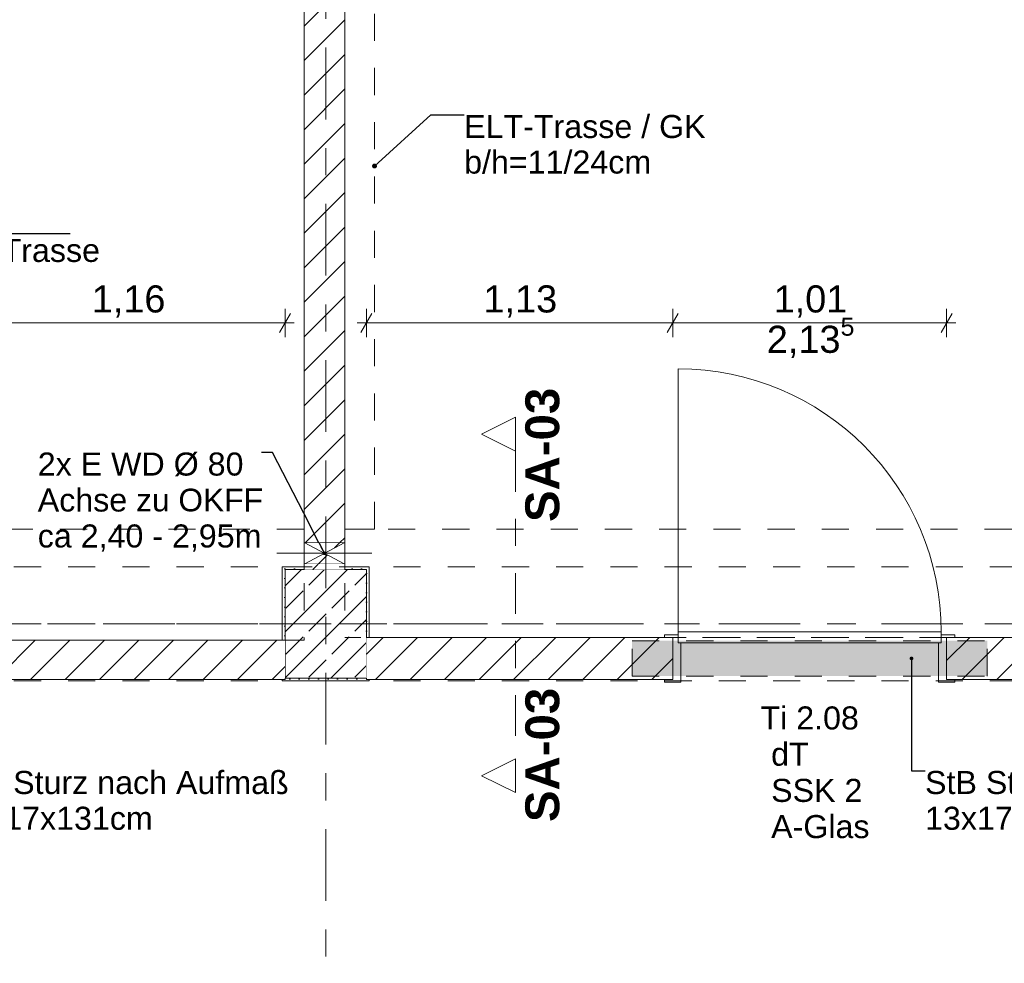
# Model space of a CAD drawing. Header units: metres. Extents: x -4 to 100, y -11 to 17.
# Tile 363 of 656: x 24.6 to 28.23, y 7.05 to 10.53. Entities that reach past the tile are written whole.
import ezdxf

# ---------------------------------------------------------------- set-up
doc = ezdxf.new("R2010")
doc.units = ezdxf.units.M
doc.header["$MEASUREMENT"] = 0
for name, pattern in [('Achse', [0.2, 0.1, -0.05, 0, -0.05]), ('Punktlinie eng', [0.0375, 0.0125, -0.025]), ('Schnittlinie', [0.3, 0.15, -0.075, 0, -0.075]), ('Strichlinie doppelt', [0.546806, 0.264583, -0.105833, 0.070556, -0.105833]), ('Strichlinie eng', [0.115, 0.075, -0.04]), ('Untersicht', [0.1, 0.075, -0.025]), ('Wipeout_Contour', [1, 0, -1])]:
    doc.linetypes.add(name, pattern=pattern)
for name, color, linetype in [('152 - Bemaßung_ Beschriftung.Ausbau', 7, 'Continuous'), ('203 - Marker.Schnitt - Ausbaudetail SA', 7, 'Continuous'), ('208 - Marker.Detail', 7, 'Continuous'), ('451 - Universal.Achsen Raster', 7, 'Continuous'), ('605 - Struktur.Wand Innen', 7, 'Continuous'), ('607 - Struktur.Stütze', 7, 'Continuous'), ('608 - Struktur.Träger', 7, 'Continuous'), ('650 - Abdeckung.Fußboden Aufbau', 7, 'Continuous'), ('Abbruch_605 - Struktur.Wand Innen', 7, 'Continuous'), ('Neubau_152 - Bemaßung_ Beschriftung.Ausbau', 7, 'Continuous'), ('Neubau_605 - Struktur.Wand Innen', 7, 'Continuous'), ('Neubau_615 - Struktur.Sturz', 7, 'Continuous'), ('Neubau_653 - Abdeckung.TB Verkofferung', 7, 'Continuous')]:
    doc.layers.add(name, color=color, linetype=linetype)
doc.styles.add('ERSTELLTER_STIL_1', font='txt')
doc.styles.add('ERSTELLTER_STIL_2', font='txt')
doc.linetypes.add('Abbruch 1', pattern='A,0,[1,2022.0244.A_L5A-PL02.03_iC_Grundriss 1.OG1.Shx,S=0.001984,R=0,X=0,Y=0],-0.25,0', length=0.25)
doc.dimstyles.new('ERSTELLTER_STIL__5', dxfattribs={"dimtxt": 0.1, "dimasz": 0.0532, "dimexe": 0.18, "dimexo": 0.0625, "dimgap": 0, "dimtad": 1, "dimtih": 1, "dimtoh": 1, "dimzin": 0, "dimdsep": 46, "dimtxsty": 'ERSTELLTER_STIL_2', "dimblk": 'ARROWHEAD_2', "dimblk1": 'ARROWHEAD_2', "dimblk2": 'ARROWHEAD_2', "dimcen": 0.09, "dimse1": 1, "dimse2": 1, "dimclrd": 7, "dimclre": 7, "dimclrt": 7, "dimazin": 0, "dimtfac": 1, "dimtdec": 4, "dimtmove": 0, "dimatfit": 3, "dimfxl": 1, "dimtolj": 1, "dimtzin": 0, "dimarcsym": 0})
doc.dimstyles.new('ERSTELLTER_STIL__8', dxfattribs={"dimtxt": 0.18, "dimasz": 0.03648, "dimexe": 0.18, "dimexo": 0.0625, "dimgap": 0, "dimtad": 0, "dimtih": 1, "dimtoh": 1, "dimdec": 4, "dimzin": 0, "dimdsep": 46, "dimcen": 0.09, "dimadec": 0, "dimazin": 0, "dimtfac": 1, "dimtdec": 4, "dimtmove": 0, "dimatfit": 3, "dimldrblk": 'ARROWHEAD_11', "dimfxl": 1, "dimtolj": 1, "dimtzin": 0, "dimarcsym": 0})
doc.dimstyles.new('ERSTELLTER_STIL__9', dxfattribs={"dimtxt": 0.18, "dimasz": 0.02736, "dimexe": 0.18, "dimexo": 0.0625, "dimgap": 0, "dimtad": 0, "dimtih": 1, "dimtoh": 1, "dimdec": 4, "dimzin": 0, "dimdsep": 46, "dimcen": 0.09, "dimadec": 0, "dimazin": 0, "dimtfac": 1, "dimtdec": 4, "dimtmove": 0, "dimatfit": 3, "dimldrblk": 'ARROWHEAD_11', "dimfxl": 1, "dimtolj": 1, "dimtzin": 0, "dimarcsym": 0})
pattern_1 = [(45, (0, 0), (-0.01767767, 0.01767767), [0, -0.025])]
pattern_2 = [(45, (0, 0), (-0.0636396, 0.0636396), [])]

# ---------------------------------------------------------------- blocks, each defined once
blk = doc.blocks.new('ARROWHEAD_11')
at = {"color": 0, "linetype": 'Continuous', "lineweight": 0}
blk.add_line((0, 0), (-1, 0), dxfattribs=at)
at = {"color": 0, "linetype": 'Continuous', "lineweight": 0, "const_width": 0.25, "flags": 128}
blk.add_lwpolyline([(-0.125, 0, 1), (0.125, 0, 1)], format="xyb", close=True, dxfattribs=at)
blk = doc.blocks.new('*D602')
at = {"layer": '152 - Bemaßung_ Beschriftung.Ausbau', "color": 7, "linetype": 'Continuous', "lineweight": 5}
for p, q in [((24.4402, 9.4443), (24.3998, 9.3743)), ((24.42, 9.3568), (24.42, 9.4618)), ((25.5598, 9.3743), (25.6002, 9.4443)), ((25.58, 9.3568), (25.58, 9.4618)), ((24.42, 9.4093), (25.58, 9.4093)), ((25.58, 9.4093), (25.6142, 9.4093))]:
    blk.add_line(p, q, dxfattribs=at)
at = {"layer": '152 - Bemaßung_ Beschriftung.Ausbau', "color": 7, "lineweight": 5, "insert": (24.867, 9.4293), "char_height": 0.1, "attachment_point": 7, "style": 'ERSTELLTER_STIL_2'}
blk.add_mtext('\\A1;{\\pql;\\fArial|b0|i0|c0|p38;1,16}', dxfattribs=at)
blk = doc.blocks.new('ARROWHEAD_2')
at = {"color": 0, "linetype": 'Continuous', "lineweight": 0}
for p, q in [((0, 0), (-1, 0)), ((-0.378, -0.655), (0.378, 0.655))]:
    blk.add_line(p, q, dxfattribs=at)
blk = doc.blocks.new('*D603')
at = {"layer": '152 - Bemaßung_ Beschriftung.Ausbau', "color": 7, "linetype": 'Continuous', "lineweight": 5}
for p, q in [((25.9002, 9.4443), (25.8598, 9.3743)), ((25.88, 9.3568), (25.88, 9.4618)), ((27.0302, 9.4443), (26.9898, 9.3743)), ((27.01, 9.3568), (27.01, 9.4618)), ((25.8458, 9.4093), (25.88, 9.4093)), ((25.88, 9.4093), (27.01, 9.4093))]:
    blk.add_line(p, q, dxfattribs=at)
at = {"layer": '152 - Bemaßung_ Beschriftung.Ausbau', "color": 7, "lineweight": 5, "insert": (26.312, 9.4293), "char_height": 0.1, "attachment_point": 7, "style": 'ERSTELLTER_STIL_2'}
blk.add_mtext('\\A1;{\\pql;\\fArial|b0|i0|c0|p38;1,13}', dxfattribs=at)
blk = doc.blocks.new('*D604')
at = {"layer": '152 - Bemaßung_ Beschriftung.Ausbau', "color": 7, "linetype": 'Continuous', "lineweight": 5}
for p, q in [((27.0302, 9.4443), (26.9898, 9.3743)), ((27.01, 9.3568), (27.01, 9.4618)), ((27.9998, 9.3743), (28.0402, 9.4443)), ((28.02, 9.3568), (28.02, 9.4618)), ((27.01, 9.4093), (28.02, 9.4093)), ((28.02, 9.4093), (28.0542, 9.4093))]:
    blk.add_line(p, q, dxfattribs=at)
at = {"layer": '152 - Bemaßung_ Beschriftung.Ausbau', "color": 7, "lineweight": 5, "char_height": 0.1, "attachment_point": 7, "style": 'ERSTELLTER_STIL_2'}
for s, insert in [('\\A1;{\\pql;\\fArial|b0|i0|c0|p38;2,13\\fArial|b0|i0|c0|p38;\\A1{\\H.66x;\\S5^  ;}}', (27.3569, 9.2699)), ('\\A1;{\\pql;\\fArial|b0|i0|c0|p38;1,01}', (27.382, 9.4293))]:
    blk.add_mtext(s, dxfattribs=dict(at, insert=insert))

msp = doc.modelspace()

# ---------------------------------------------------------------- hatches: boundary and pattern name
at = {"layer": '607 - Struktur.Stütze', "linetype": 'Continuous', "lineweight": 0, "true_color": 0x000000}
h = msp.add_hatch(dxfattribs=at)
h.set_pattern_fill('Gips_0001', color=18, style=0, pattern_type=2)
h.set_pattern_definition(pattern_1)
h.paths.add_polyline_path([(25.57, 8.51), (25.57, 8.24), (25.58, 8.24), (25.58, 8.5), (25.65, 8.5), (25.65, 8.51)])
h = msp.add_hatch(dxfattribs=at)
h.set_pattern_fill('Beton__Stahlbeton_0001', color=18, style=0, pattern_type=2)
h.set_pattern_definition([(45, (0, 0), (-0.0848528, 0.0848528), []), (45, (-0.04243, 0.04243), (-0.0848528, 0.0848528), [0.09, -0.03])])
h.paths.add_polyline_path([(25.58, 8.1), (25.88, 8.1), (25.88, 8.5), (25.58, 8.5)])
h = msp.add_hatch(dxfattribs=at)
h.set_pattern_fill('Gips_0001', color=18, style=0, pattern_type=2)
h.set_pattern_definition(pattern_1)
h.paths.add_polyline_path([(25.89, 8.51), (25.8, 8.51), (25.8, 8.5), (25.88, 8.5), (25.88, 8.25), (25.89, 8.25)])
h = msp.add_hatch(dxfattribs=at)
h.set_pattern_fill('Gips_0001', color=18, style=0, pattern_type=2)
h.set_pattern_definition(pattern_1)
h.paths.add_polyline_path([(25.58, 8.095), (25.57, 8.095), (25.57, 8.09), (25.89, 8.09), (25.89, 8.095), (25.88, 8.095), (25.88, 8.1), (25.58, 8.1)])
at = {"layer": 'Abbruch_605 - Struktur.Wand Innen', "linetype": 'Continuous', "lineweight": 0, "true_color": 0x000000}
h = msp.add_hatch(dxfattribs=at)
h.set_pattern_fill('MW_Ziegel_0001', color=18, style=0, pattern_type=2)
h.set_pattern_definition(pattern_2)
h.paths.add_polyline_path([(25.8, 8.6), (25.65, 8.6), (25.725, 8.56)])
h = msp.add_hatch(dxfattribs=at)
h.set_pattern_fill('MW_Ziegel_0001', color=18, style=0, pattern_type=2)
h.set_pattern_definition(pattern_2)
h.paths.add_polyline_path([(25.65, 8.52), (25.8, 8.52), (25.725, 8.56)])

# ---------------------------------------------------------------- linework, layer by layer
at = {"layer": '208 - Marker.Detail', "color": 30, "linetype": 'Continuous', "lineweight": 25, "true_color": 0xff6e00}
msp.add_line((22.7873, 9.7388), (24.7873, 9.7388), dxfattribs=at)
at = {"layer": '451 - Universal.Achsen Raster', "color": 160, "linetype": 'Strichlinie doppelt', "lineweight": 9, "true_color": 0x3232ff}
msp.add_line((64.935, 8.3), (-3.175, 8.3), dxfattribs=at)
at = {"layer": '605 - Struktur.Wand Innen', "color": 1, "linetype": 'Continuous', "lineweight": 13}
for p, q in [((27.03, 8.27), (27.03, 9.24)), ((27.03, 8.23), (27.03, 8.27)), ((27.03, 8.27), (28, 8.27)), ((27.03, 8.23), (27.03, 8.26)), ((28, 8.27), (28, 8.23)), ((28, 8.23), (28, 8.26)), ((27.04, 8.23), (27.03, 8.23)), ((28, 8.23), (27.03, 8.23)), ((27.04, 8.085), (27.04, 8.23)), ((27.99, 8.085), (27.99, 8.23)), ((27.99, 8.23), (28, 8.23))]:
    msp.add_line(p, q, dxfattribs=at)
at = {"layer": '605 - Struktur.Wand Innen', "color": 1, "linetype": 'Continuous', "lineweight": 9}
msp.add_arc((27.03, 8.27), 0.97, 0, 90, dxfattribs=at)
at = {"layer": '607 - Struktur.Stütze', "color": 7, "linetype": 'Continuous', "lineweight": 5, "flags": 128}
for points in [[(25.65, 8.51), (25.57, 8.51), (25.57, 8.24)], [(25.89, 8.25), (25.89, 8.51), (25.8, 8.51)], [(25.57, 8.095), (25.57, 8.09), (25.89, 8.09), (25.89, 8.095)]]:
    msp.add_lwpolyline(points, dxfattribs=at)
at = {"layer": '607 - Struktur.Stütze', "color": 7, "linetype": 'Continuous', "lineweight": 13, "flags": 128}
msp.add_lwpolyline([(25.58, 8.1), (25.88, 8.1), (25.88, 8.5), (25.58, 8.5)], close=True, dxfattribs=at)
at = {"layer": '608 - Struktur.Träger', "color": 7, "linetype": 'Achse', "lineweight": 9}
msp.add_line((0.38, 8.3), (61.88, 8.3), dxfattribs=at)
at = {"layer": '650 - Abdeckung.Fußboden Aufbau', "color": 7, "linetype": 'Continuous', "lineweight": 13, "flags": 128}
for points in [[(25.57, 8.24), (25.57, 8.51), (25.65, 8.51), (25.65, 12.99), (25.57, 12.99), (25.57, 13.445), (22.29, 13.445), (22.29, 12.99), (22.2, 12.99)], [(25.8, 12.99), (25.8, 8.51), (25.89, 8.51), (25.89, 8.25), (27.01, 8.25)], [(27.01, 8.25), (27.01, 8.095), (25.89, 8.095), (25.89, 8.09), (25.57, 8.09), (25.57, 8.095), (24.42, 8.095), (24.42, 8.24)], [(28.02, 8.25), (29.25, 8.25)], [(30.62, 8.25), (30.62, 8.095), (28.02, 8.095), (28.02, 8.25)], [(24.42, 8.24), (25.57, 8.24)]]:
    msp.add_lwpolyline(points, dxfattribs=at)
at = {"layer": '650 - Abdeckung.Fußboden Aufbau', "color": 7, "linetype": 'Strichlinie eng', "lineweight": 13, "flags": 128}
msp.add_lwpolyline([(28.02, 8.25), (27.01, 8.25)], dxfattribs=at)
at = {"layer": 'Abbruch_605 - Struktur.Wand Innen', "color": 7, "linetype": 'Abbruch 1', "lineweight": 18}
for p, q in [((25.8, 8.6), (25.65, 8.6)), ((25.65, 8.52), (25.8, 8.52))]:
    msp.add_line(p, q, dxfattribs=at)
at = {"layer": 'Abbruch_605 - Struktur.Wand Innen', "color": 160, "linetype": 'Abbruch 1', "lineweight": 5, "true_color": 0x3232ff}
msp.add_line((25.55, 8.56), (25.9, 8.56), dxfattribs=at)
msp.add_line((25.55, 8.56), (25.9, 8.56), dxfattribs=at)
at = {"layer": 'Abbruch_605 - Struktur.Wand Innen', "color": 7, "linetype": 'Abbruch 1', "lineweight": 18, "flags": 128}
for points in [[(25.65, 8.6), (25.65, 8.52)], [(25.8, 8.52), (25.8, 8.6)]]:
    msp.add_lwpolyline(points, dxfattribs=at)
at = {"layer": 'Neubau_605 - Struktur.Wand Innen', "color": 1, "linetype": 'Continuous', "lineweight": 9}
for p, q in [((25.65, 8.52), (25.8, 8.6)), ((25.65, 8.6), (25.8, 8.52))]:
    msp.add_line(p, q, dxfattribs=at)
at = {"layer": 'Neubau_653 - Abdeckung.TB Verkofferung', "color": 1, "linetype": 'Untersicht', "lineweight": 9}
for p, q in [((25.91, 8.6495), (25.91, 12.69)), ((25.65, 8.6495), (22.31, 8.6495)), ((25.65, 8.6495), (25.65, 8.24)), ((32.86, 8.6495), (25.8, 8.6495)), ((25.8, 8.6495), (25.8, 8.25)), ((32.86, 8.25), (25.8, 8.25)), ((25.65, 8.24), (22.2, 8.24))]:
    msp.add_line(p, q, dxfattribs=at)

# ---------------------------------------------------------------- texts
at = {"layer": '203 - Marker.Schnitt - Ausbaudetail SA', "color": 7, "lineweight": 13, "char_height": 0.125, "rotation": 90, "style": 'ERSTELLTER_STIL_1'}
for s, insert, attachment_point in [('\\A1;{\\pql;\\pt0;\\fArial|b1|i0|c0|p38;SA-03}', (26.5933, 8.6754), 7), ('\\A1;{\\pqr;\\pt0;\\fArial|b1|i0|c0|p38;SA-03}', (26.5933, 8.0641), 9)]:
    msp.add_mtext(s, dxfattribs=dict(at, insert=insert, attachment_point=attachment_point))
at = {"layer": '208 - Marker.Detail', "color": 30, "lineweight": 25, "true_color": 0xff6e00, "insert": (22.7398, 9.7193), "char_height": 0.085, "attachment_point": 1, "style": 'ERSTELLTER_STIL_2'}
msp.add_mtext('\\A1;{\\pql;\\fArial|b0|i0|c0|p38;Detail - Trockenbau vertikale ELT Trasse}', dxfattribs=at)
at = {"layer": '605 - Struktur.Wand Innen', "color": 1, "lineweight": 9, "char_height": 0.085, "style": 'ERSTELLTER_STIL_2'}
for s, insert, attachment_point in [('\\A1;{\\pqc;\\pt0;\\fArial|b0|i0|c0|p38;Ti 2.08}', (27.515, 7.9092), 8), ('\\A1;{\\pqr;\\pt0;\\fArial|b0|i0|c0|p38;}', (27.3075, 7.8814), 3), ('\\A1;{\\pql;\\pt0;\\fArial|b0|i0|c0|p38;dT}', (27.3728, 7.862), 1), ('\\A1;{\\pqr;\\pt0;\\fArial|b0|i0|c0|p38;}', (27.3075, 7.7479), 3), ('\\A1;{\\pql;\\pt0;\\fArial|b0|i0|c0|p38;SSK 2}', (27.3728, 7.7284), 1), ('\\A1;{\\pqr;\\pt0;\\fArial|b0|i0|c0|p38;}', (27.3075, 7.6143), 3), ('\\A1;{\\pql;\\pt0;\\fArial|b0|i0|c0|p38;A-Glas}', (27.3728, 7.5949), 1)]:
    msp.add_mtext(s, dxfattribs=dict(at, insert=insert, attachment_point=attachment_point))
at = {"layer": 'Neubau_152 - Bemaßung_ Beschriftung.Ausbau', "color": 1, "linetype": 'Continuous', "lineweight": 13, "insert": (26.2406, 10.1761), "char_height": 0.085, "attachment_point": 1, "line_spacing_factor": 0.924256, "style": 'ERSTELLTER_STIL_2'}
msp.add_mtext('\\A1;{\\pql;\\fArial|b0|i0|c0|p38;ELT-Trasse / GK\\P\\pql;\\fArial|b0|i0|c0|p38;b/h=\\fArial|b0|i0|c0|p38;11\\fArial|b0|i0|c0|p38;/\\fArial|b0|i0|c0|p38;24\\fArial|b0|i0|c0|p38;cm}', dxfattribs=at)
at = {"layer": 'Neubau_152 - Bemaßung_ Beschriftung.Ausbau', "color": 7, "linetype": 'Continuous', "lineweight": 9, "char_height": 0.085, "attachment_point": 1, "style": 'ERSTELLTER_STIL_2'}
for s, insert, line_spacing_factor in [('\\A1;{\\pql;\\fArial|b0|i0|c0|p38;2x \\fArial|b0|i0|c0|p38;E WD Ø 80\\P\\pql;\\fArial|b0|i0|c0|p38;Achse \\fArial|b0|i0|c0|p38;\\H0.983357x;zu OKF\\fArial|b0|i0|c0|p38;\\H1.016925x;F\\P\\pql;\\fArial|b0|i0|c0|p38;ca\\fArial|b0|i0|c0|p38; 2,40 - 2,95m}', (24.668, 8.9316), 0.93588), ('\\A1;{\\pql;\\fArial|b0|i0|c0|p38;StB Sturz\\fArial|b0|i0|c0|p38; nach Aufmaß\\P\\pql;\\fArial|b0|i0|c0|p38;13\\fArial|b0|i0|c0|p38;x\\fArial|b0|i0|c0|p38;17\\fArial|b0|i0|c0|p38;x\\fArial|b0|i0|c0|p38;131\\fArial|b0|i0|c0|p38;cm}', (24.3529, 7.7575), 0.931204), ('\\A1;{\\pql;\\fArial|b0|i0|c0|p38;StB Sturz\\fArial|b0|i0|c0|p38; nach Aufmaß\\P\\pql;\\fArial|b0|i0|c0|p38;13\\fArial|b0|i0|c0|p38;x\\fArial|b0|i0|c0|p38;17\\fArial|b0|i0|c0|p38;x\\fArial|b0|i0|c0|p38;131\\fArial|b0|i0|c0|p38;cm}', (27.9405, 7.7575), 0.931204)]:
    msp.add_mtext(s, dxfattribs=dict(at, insert=insert, line_spacing_factor=line_spacing_factor))

# ---------------------------------------------------------------- leaders
at = {"layer": 'Neubau_152 - Bemaßung_ Beschriftung.Ausbau', "color": 1, "linetype": 'Continuous', "lineweight": 13, "annotation_type": 0, "has_hookline": 1, "hookline_direction": 0, "text_width": 0.8805}
msp.add_leader([(25.91, 9.9879), (26.1177, 10.1761), (26.2406, 10.1761)], dimstyle='ERSTELLTER_STIL__8', dxfattribs=at)

# ---------------------------------------------------------------- next in the draw order: wipeouts: each hides what was drawn before it
at = {"color": 254, "linetype": 'Wipeout_Contour', "lineweight": 0, "ltscale": 111.855358}
msp.add_wipeout([(25.65, 13), (25.65, 8.6), (25.8, 8.6), (25.8, 13)], dxfattribs=at).dxf.layer = '605 - Struktur.Wand Innen'
at = {"color": 254, "linetype": 'Wipeout_Contour', "lineweight": 0, "ltscale": 108.400699}
msp.add_wipeout([(25.65, 8.5), (25.8, 8.5), (25.8, 8.52), (25.65, 8.52)], dxfattribs=at).dxf.layer = '605 - Struktur.Wand Innen'
at = {"color": 254, "linetype": 'Wipeout_Contour', "lineweight": 0, "ltscale": 110.723411}
msp.add_wipeout([(25.88, 8.25), (25.88, 8.095), (27.01, 8.095), (27.01, 8.25)], dxfattribs=at).dxf.layer = '605 - Struktur.Wand Innen'
at = {"color": 254, "linetype": 'Wipeout_Contour', "lineweight": 0, "ltscale": 121.752097}
msp.add_wipeout([(28.02, 8.25), (28.02, 8.095), (30.62, 8.095), (30.62, 8.25)], dxfattribs=at).dxf.layer = '605 - Struktur.Wand Innen'
at = {"color": 254, "linetype": 'Wipeout_Contour', "lineweight": 0, "ltscale": 105.2085}
msp.add_wipeout([(24.42, 8.24), (24.42, 8.095), (25.58, 8.095), (25.58, 8.24)], dxfattribs=at).dxf.layer = '605 - Struktur.Wand Innen'

# ---------------------------------------------------------------- next in the draw order: hatches: boundary and pattern name
at = {"layer": '605 - Struktur.Wand Innen', "linetype": 'Continuous', "lineweight": 0, "true_color": 0x000000}
h = msp.add_hatch(dxfattribs=at)
h.set_pattern_fill('MW_Ziegel_0001', color=18, style=0, pattern_type=2)
h.set_pattern_definition(pattern_2)
h.paths.add_polyline_path([(25.65, 13), (25.65, 8.6), (25.8, 8.6), (25.8, 13)])
h = msp.add_hatch(dxfattribs=at)
h.set_pattern_fill('MW_Ziegel_0001', color=18, style=0, pattern_type=2)
h.set_pattern_definition(pattern_2)
h.paths.add_polyline_path([(25.65, 8.5), (25.8, 8.5), (25.8, 8.52), (25.65, 8.52)])
h = msp.add_hatch(dxfattribs=at)
h.set_pattern_fill('MW_Ziegel_0001', color=18, style=0, pattern_type=2)
h.set_pattern_definition(pattern_2)
h.paths.add_polyline_path([(25.88, 8.25), (25.88, 8.095), (27.01, 8.095), (27.01, 8.25)])
h = msp.add_hatch(dxfattribs=at)
h.set_pattern_fill('MW_Ziegel_0001', color=18, style=0, pattern_type=2)
h.set_pattern_definition(pattern_2)
h.paths.add_polyline_path([(28.02, 8.25), (28.02, 8.095), (30.62, 8.095), (30.62, 8.25)])
h = msp.add_hatch(dxfattribs=at)
h.set_pattern_fill('MW_Ziegel_0001', color=18, style=0, pattern_type=2)
h.set_pattern_definition(pattern_2)
h.paths.add_polyline_path([(24.42, 8.24), (24.42, 8.095), (25.58, 8.095), (25.58, 8.24)])
at = {"layer": 'Neubau_615 - Struktur.Sturz', "linetype": 'Continuous', "lineweight": 0, "true_color": 0x3f0000}
msp.add_hatch(color=18, dxfattribs=at).paths.add_polyline_path([(26.86, 8.2375), (26.86, 8.1075), (28.17, 8.1075), (28.17, 8.2375)])

# ---------------------------------------------------------------- next in the draw order: linework, layer by layer
at = {"layer": '203 - Marker.Schnitt - Ausbaudetail SA', "color": 7, "linetype": 'Schnittlinie', "lineweight": 13}
msp.add_line((26.43, 8.937), (26.43, 7.8025), dxfattribs=at)
at = {"layer": '451 - Universal.Achsen Raster', "color": 160, "linetype": 'Strichlinie doppelt', "lineweight": 9, "true_color": 0x3232ff}
msp.add_line((25.73, -10.585), (25.73, 16.355), dxfattribs=at)
at = {"layer": '605 - Struktur.Wand Innen', "color": 1, "linetype": 'Continuous', "lineweight": 13}
for p, q in [((27.03, 8.26), (26.98, 8.26)), ((26.98, 8.26), (26.98, 8.25)), ((26.98, 8.25), (27.01, 8.25)), ((27.01, 8.25), (27.01, 8.095)), ((28, 8.26), (28.05, 8.26)), ((28.05, 8.25), (28.02, 8.25)), ((28.02, 8.25), (28.02, 8.095)), ((28.05, 8.26), (28.05, 8.25)), ((27.01, 8.095), (26.98, 8.095)), ((26.98, 8.095), (26.98, 8.085)), ((26.98, 8.085), (27.04, 8.085)), ((28.05, 8.085), (27.99, 8.085)), ((28.02, 8.095), (28.05, 8.095)), ((28.05, 8.095), (28.05, 8.085))]:
    msp.add_line(p, q, dxfattribs=at)
at = {"layer": '605 - Struktur.Wand Innen', "color": 7, "linetype": 'Continuous', "lineweight": 18}
for p, q in [((27.01, 8.25), (27.01, 8.095)), ((27.01, 8.25), (27.01, 8.095)), ((27.01, 8.25), (27.01, 8.095)), ((28.02, 8.25), (28.02, 8.095)), ((28.02, 8.25), (28.02, 8.095)), ((28.02, 8.25), (28.02, 8.095))]:
    msp.add_line(p, q, dxfattribs=at)
at = {"layer": '605 - Struktur.Wand Innen', "color": 7, "linetype": 'Continuous', "lineweight": 18, "flags": 128}
for points in [[(25.65, 13), (25.65, 8.6)], [(25.8, 8.6), (25.8, 13)], [(25.65, 8.52), (25.65, 8.5)], [(25.8, 8.5), (25.8, 8.52)], [(27.01, 8.25), (25.88, 8.25)], [(29.25, 8.25), (28.02, 8.25)], [(25.58, 8.24), (24.42, 8.24)], [(25.58, 8.095), (25.58, 8.1)], [(25.88, 8.1), (25.88, 8.095)], [(24.42, 8.095), (25.58, 8.095)], [(25.88, 8.095), (27.01, 8.095)], [(28.02, 8.095), (30.62, 8.095)]]:
    msp.add_lwpolyline(points, dxfattribs=at)
at = {"layer": '608 - Struktur.Träger', "color": 7, "linetype": 'Untersicht', "lineweight": 13}
for p, q in [((0.38, 8.51), (61.88, 8.51)), ((0.38, 8.09), (61.88, 8.09))]:
    msp.add_line(p, q, dxfattribs=at)
at = {"layer": 'Neubau_615 - Struktur.Sturz', "color": 1, "linetype": 'Punktlinie eng', "lineweight": 13}
for p, q in [((26.86, 8.2375), (28.17, 8.2375)), ((26.86, 8.1075), (26.86, 8.2375)), ((28.17, 8.1075), (28.17, 8.2375)), ((26.86, 8.1075), (28.17, 8.1075))]:
    msp.add_line(p, q, dxfattribs=at)
at = {"layer": 'Neubau_653 - Abdeckung.TB Verkofferung', "color": 1, "linetype": 'Untersicht', "lineweight": 9}
for p, q in [((25.8, 8.6495), (25.8, 12.69)), ((25.91, 8.6495), (25.8, 8.6495))]:
    msp.add_line(p, q, dxfattribs=at)

# ---------------------------------------------------------------- next in the draw order: dimensions: what is measured, and where the dimension line sits
at = {"layer": '152 - Bemaßung_ Beschriftung.Ausbau', "color": 7, "linetype": 'Continuous', "lineweight": 5}
for base, p1, p2, picture, middle in [((28.02, 9.4093), (27.01, 8.26), (28.02, 8.26), '*D604', (27.5119, 9.4793)), ((25.58, 9.4093), (24.42, 8.24), (25.58, 8.5), '*D602', (24.9968, 9.4793))]:
    dim = msp.add_linear_dim(base=base, p1=p1, p2=p2, dimstyle='ERSTELLTER_STIL__5', dxfattribs=at)
    dim.commit()
    dim.dimension.update_dxf_attribs({"geometry": picture, "text_midpoint": middle, "dimtype": 160})

# ---------------------------------------------------------------- next in the draw order: leaders
at = {"layer": 'Neubau_152 - Bemaßung_ Beschriftung.Ausbau', "color": 1, "linetype": 'Continuous', "lineweight": 13, "annotation_type": 0, "has_hookline": 1}
for points, hookline_direction, text_width in [([(25.725, 8.56), (25.5344, 8.9316), (25.4933, 8.9316)], 1, 0.8253), ([(27.8905, 8.1725), (27.8905, 7.7575), (27.9405, 7.7575)], 0, 1.2306), ([(24.3029, 8.1576), (24.3029, 7.7575), (24.3529, 7.7575)], 0, 1.2306)]:
    msp.add_leader(points, dimstyle='ERSTELLTER_STIL__9', dxfattribs=dict(at, hookline_direction=hookline_direction, text_width=text_width))

# ---------------------------------------------------------------- next in the draw order: wipeouts: each hides what was drawn before it
at = {"color": 254, "linetype": 'Wipeout_Contour', "lineweight": 0, "ltscale": 83.176415}
msp.add_wipeout([(26.43, 9.062), (26.305, 8.9995), (26.43, 8.937)], dxfattribs=at).dxf.layer = '203 - Marker.Schnitt - Ausbaudetail SA'
at = {"color": 254, "linetype": 'Wipeout_Contour', "lineweight": 0, "ltscale": 82.027866}
msp.add_wipeout([(26.43, 7.6775), (26.43, 7.8025), (26.305, 7.74)], dxfattribs=at).dxf.layer = '203 - Marker.Schnitt - Ausbaudetail SA'

# ---------------------------------------------------------------- next in the draw order: linework, layer by layer
at = {"layer": '203 - Marker.Schnitt - Ausbaudetail SA', "color": 7, "linetype": 'Continuous', "lineweight": 13, "flags": 128}
for points in [[(26.43, 9.062), (26.43, 8.937), (26.305, 8.9995)], [(26.43, 7.6775), (26.43, 7.8025), (26.305, 7.74)]]:
    msp.add_lwpolyline(points, close=True, dxfattribs=at)

# ---------------------------------------------------------------- next in the draw order: dimensions: what is measured, and where the dimension line sits
at = {"layer": '152 - Bemaßung_ Beschriftung.Ausbau', "color": 7, "linetype": 'Continuous', "lineweight": 5}
dim = msp.add_linear_dim(base=(27.01, 9.4093), p1=(25.88, 8.5), p2=(27.01, 8.26), dimstyle='ERSTELLTER_STIL__5', dxfattribs=at)
dim.commit()
dim.dimension.update_dxf_attribs({"geometry": '*D603', "text_midpoint": (26.4418, 9.4793), "dimtype": 160})

doc.saveas('drawing.dxf')
